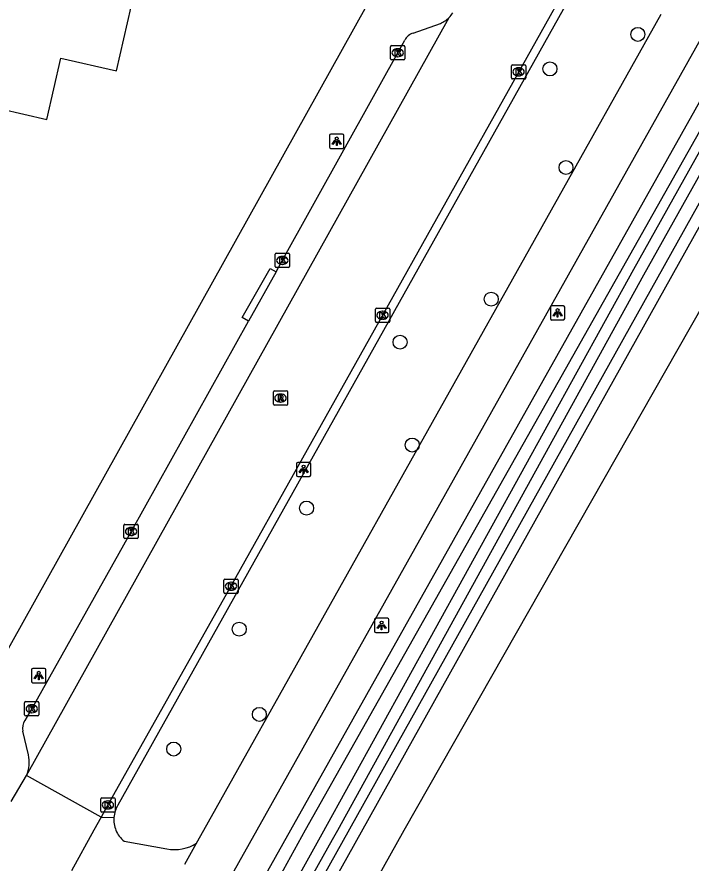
# Model space of a CAD drawing. Extents: x 162186 to 163152, y 385513 to 386513.
# Drawn here: x 162675.2 to 162722.4, y 385747.7 to 385806.9 of the extents above; entities that cross this region are included whole.
import ezdxf

# ---------------------------------------------------------------- set-up
doc = ezdxf.new("R2010")
doc.units = 0
for name, color, linetype in [('IMGEO_Boom', 7, 'Continuous'), ('IMGEO_Fietspad_gesloten', 7, 'Continuous'), ('IMGEO_Groenvoorziening', 7, 'Continuous'), ('IMGEO_Kolk', 7, 'Continuous'), ('IMGEO_Lichtpunt', 7, 'Continuous'), ('IMGEO_Loofbos', 7, 'Continuous'), ('IMGEO_Pand', 7, 'Continuous'), ('IMGEO_Rijbaan_lokaal_gesloten', 7, 'Continuous'), ('IMGEO_Rijbaan_lokaal_open', 7, 'Continuous'), ('IMGEO_Rioolput', 7, 'Continuous'), ('IMGEO_Voetpad_open', 7, 'Continuous'), ('IMGEO_Waterloop', 7, 'Continuous')]:
    doc.layers.add(name, color=color, linetype=linetype)

msp = doc.modelspace()

# ---------------------------------------------------------------- linework, layer by layer
at = {"layer": 'IMGEO_Boom'}
for centre in [(162718.648, 385805.715), (162712.501, 385803.297), (162713.622, 385796.394), (162708.389, 385787.176), (162702.002, 385784.165), (162702.856, 385776.967), (162695.458, 385772.554), (162690.743, 385764.075), (162692.151, 385758.111), (162686.155, 385755.685)]:
    msp.add_circle(centre, 0.489, dxfattribs=at)
at = {"layer": 'IMGEO_Fietspad_gesloten'}
for points in [[(162733.132, 385823.472), (162726.034, 385810.768), (162725.375, 385809.554), (162691.968, 385750), (162684.477, 385736.647), (162652.076, 385678.685), (162641.636, 385659.876), (162632.589, 385644.09), (162613.49, 385611.502)], [(162687.761, 385749.103), (162688.264, 385750), (162720.29, 385807.118)], [(162686.927, 385747.631), (162687.761, 385749.103)]]:
    msp.add_lwpolyline(points, dxfattribs=at)
at = {"layer": 'IMGEO_Groenvoorziening'}
for points in [[(162743.429, 385835.083), (162741.699, 385832.087), (162695.356, 385750), (162652.47, 385672.07), (162651.637, 385670.657)], [(162744.496, 385832.294), (162744.626, 385831.766), (162744.683, 385831.155), (162655.535, 385671.607)], [(162653.392, 385672.115), (162696.56, 385749.746), (162718.362, 385789.284), (162742.165, 385831.825), (162742.338, 385832.133)]]:
    msp.add_lwpolyline(points, dxfattribs=at)
at = {"layer": 'IMGEO_Kolk'}
for p, q in [((162701.414, 385804.926), (162702.266, 385804.926)), ((162701.339, 385804), (162701.339, 385804.852)), ((162701.827, 385804.706), (162701.852, 385804.706)), ((162702.34, 385804.852), (162702.34, 385804)), ((162702.266, 385803.926), (162701.414, 385803.926)), ((162701.85, 385804.146), (162701.825, 385804.146)), ((162709.801, 385802.666), (162709.801, 385803.518)), ((162709.876, 385803.592), (162710.728, 385803.592)), ((162710.289, 385803.372), (162710.314, 385803.372)), ((162710.802, 385803.518), (162710.802, 385802.666)), ((162710.728, 385802.592), (162709.876, 385802.592)), ((162710.312, 385802.812), (162710.287, 385802.812)), ((162693.26, 385789.466), (162693.26, 385790.318)), ((162693.335, 385790.392), (162694.187, 385790.392)), ((162693.748, 385790.172), (162693.773, 385790.172)), ((162694.261, 385790.318), (162694.261, 385789.466)), ((162693.771, 385789.612), (162693.746, 385789.612)), ((162694.187, 385789.392), (162693.335, 385789.392)), ((162700.276, 385785.628), (162700.276, 385786.48)), ((162700.351, 385786.554), (162701.203, 385786.554)), ((162700.764, 385786.334), (162700.789, 385786.334)), ((162701.277, 385786.48), (162701.277, 385785.628)), ((162701.203, 385785.554), (162700.351, 385785.554)), ((162700.787, 385785.774), (162700.762, 385785.774)), ((162682.668, 385770.489), (162682.668, 385771.341)), ((162682.743, 385771.415), (162683.595, 385771.415)), ((162683.156, 385771.195), (162683.181, 385771.195)), ((162683.669, 385771.341), (162683.669, 385770.489)), ((162683.179, 385770.635), (162683.154, 385770.635)), ((162683.595, 385770.415), (162682.743, 385770.415)), ((162689.667, 385766.656), (162689.667, 385767.508)), ((162689.742, 385767.582), (162690.594, 385767.582)), ((162690.155, 385767.362), (162690.18, 385767.362)), ((162690.668, 385767.508), (162690.668, 385766.656)), ((162690.594, 385766.582), (162689.742, 385766.582)), ((162690.178, 385766.802), (162690.153, 385766.802)), ((162675.715, 385758.076), (162675.715, 385758.928)), ((162675.79, 385759.002), (162676.642, 385759.002)), ((162676.203, 385758.782), (162676.228, 385758.782)), ((162676.716, 385758.928), (162676.716, 385758.076)), ((162676.226, 385758.222), (162676.201, 385758.222)), ((162676.642, 385758.002), (162675.79, 385758.002)), ((162681.121, 385752.268), (162681.973, 385752.268)), ((162681.046, 385751.342), (162681.046, 385752.194)), ((162681.534, 385752.048), (162681.559, 385752.048)), ((162682.047, 385752.194), (162682.047, 385751.342)), ((162681.973, 385751.268), (162681.121, 385751.268)), ((162681.557, 385751.488), (162681.532, 385751.488))]:
    msp.add_line(p, q, dxfattribs=at)
for points in [[(162701.414, 385804.926), (162702.266, 385804.926)], [(162701.339, 385804), (162701.339, 385804.852)], [(162701.66, 385804.626), (162701.783, 385804.626), (162701.783, 385804.475), (162701.913, 385804.626), (162702.077, 385804.626), (162701.931, 385804.475), (162702.084, 385804.226), (162701.932, 385804.226), (162701.847, 385804.39), (162701.783, 385804.323), (162701.783, 385804.226), (162701.66, 385804.226), (162701.66, 385804.626)], [(162702.34, 385804.852), (162702.34, 385804)], [(162702.266, 385803.926), (162701.414, 385803.926)], [(162709.801, 385802.666), (162709.801, 385803.518)], [(162709.876, 385803.592), (162710.728, 385803.592)], [(162710.122, 385803.292), (162710.245, 385803.292), (162710.245, 385803.141), (162710.375, 385803.292), (162710.539, 385803.292), (162710.393, 385803.141), (162710.546, 385802.892), (162710.394, 385802.892), (162710.309, 385803.056), (162710.245, 385802.989), (162710.245, 385802.892), (162710.122, 385802.892), (162710.122, 385803.292)], [(162710.802, 385803.518), (162710.802, 385802.666)], [(162710.728, 385802.592), (162709.876, 385802.592)], [(162693.26, 385789.466), (162693.26, 385790.318)], [(162693.335, 385790.392), (162694.187, 385790.392)], [(162694.261, 385790.318), (162694.261, 385789.466)], [(162693.581, 385790.092), (162693.704, 385790.092), (162693.704, 385789.941), (162693.834, 385790.092), (162693.998, 385790.092), (162693.852, 385789.941), (162694.005, 385789.692), (162693.853, 385789.692), (162693.768, 385789.856), (162693.704, 385789.789), (162693.704, 385789.692), (162693.581, 385789.692), (162693.581, 385790.092)], [(162694.187, 385789.392), (162693.335, 385789.392)], [(162700.276, 385785.628), (162700.276, 385786.48)], [(162700.351, 385786.554), (162701.203, 385786.554)], [(162700.597, 385786.254), (162700.72, 385786.254), (162700.72, 385786.103), (162700.85, 385786.254), (162701.014, 385786.254), (162700.868, 385786.103), (162701.021, 385785.854), (162700.869, 385785.854), (162700.784, 385786.018), (162700.72, 385785.951), (162700.72, 385785.854), (162700.597, 385785.854), (162700.597, 385786.254)], [(162701.277, 385786.48), (162701.277, 385785.628)], [(162701.203, 385785.554), (162700.351, 385785.554)], [(162682.668, 385770.489), (162682.668, 385771.341)], [(162682.743, 385771.415), (162683.595, 385771.415)], [(162683.669, 385771.341), (162683.669, 385770.489)], [(162682.989, 385771.115), (162683.112, 385771.115), (162683.112, 385770.964), (162683.242, 385771.115), (162683.406, 385771.115), (162683.26, 385770.964), (162683.413, 385770.715), (162683.261, 385770.715), (162683.176, 385770.879), (162683.112, 385770.812), (162683.112, 385770.715), (162682.989, 385770.715), (162682.989, 385771.115)], [(162683.595, 385770.415), (162682.743, 385770.415)], [(162689.667, 385766.656), (162689.667, 385767.508)], [(162689.742, 385767.582), (162690.594, 385767.582)], [(162689.988, 385767.282), (162690.111, 385767.282), (162690.111, 385767.131), (162690.241, 385767.282), (162690.405, 385767.282), (162690.259, 385767.131), (162690.412, 385766.882), (162690.26, 385766.882), (162690.175, 385767.046), (162690.111, 385766.979), (162690.111, 385766.882), (162689.988, 385766.882), (162689.988, 385767.282)], [(162690.668, 385767.508), (162690.668, 385766.656)], [(162690.594, 385766.582), (162689.742, 385766.582)], [(162675.715, 385758.076), (162675.715, 385758.928)], [(162675.79, 385759.002), (162676.642, 385759.002)], [(162676.716, 385758.928), (162676.716, 385758.076)], [(162676.036, 385758.702), (162676.159, 385758.702), (162676.159, 385758.551), (162676.289, 385758.702), (162676.453, 385758.702), (162676.307, 385758.551), (162676.46, 385758.302), (162676.308, 385758.302), (162676.223, 385758.466), (162676.159, 385758.399), (162676.159, 385758.302), (162676.036, 385758.302), (162676.036, 385758.702)], [(162676.642, 385758.002), (162675.79, 385758.002)], [(162681.121, 385752.268), (162681.973, 385752.268)], [(162681.046, 385751.342), (162681.046, 385752.194)], [(162681.367, 385751.968), (162681.49, 385751.968), (162681.49, 385751.817), (162681.62, 385751.968), (162681.784, 385751.968), (162681.638, 385751.817), (162681.791, 385751.568), (162681.639, 385751.568), (162681.554, 385751.732), (162681.49, 385751.665), (162681.49, 385751.568), (162681.367, 385751.568), (162681.367, 385751.968)], [(162682.047, 385752.194), (162682.047, 385751.342)], [(162681.973, 385751.268), (162681.121, 385751.268)]]:
    msp.add_lwpolyline(points, dxfattribs=at)
for centre, start, end in [((162701.416, 385804.85), 91.55205, 178.44795), ((162701.416, 385804.85), 91.55205, 178.44795), ((162702.264, 385804.85), 1.55205, 88.44795), ((162702.264, 385804.85), 1.55205, 88.44795), ((162701.416, 385804.002), 181.55205, 268.44795), ((162701.416, 385804.002), 181.55205, 268.44795), ((162702.264, 385804.002), 271.55205, 358.44795), ((162702.264, 385804.002), 271.55205, 358.44795), ((162709.878, 385803.516), 91.55205, 178.44795), ((162709.878, 385803.516), 91.55205, 178.44795), ((162710.726, 385803.516), 1.55205, 88.44795), ((162710.726, 385803.516), 1.55205, 88.44795), ((162709.878, 385802.668), 181.55205, 268.44795), ((162709.878, 385802.668), 181.55205, 268.44795), ((162710.726, 385802.668), 271.55205, 358.44795), ((162710.726, 385802.668), 271.55205, 358.44795), ((162693.337, 385790.316), 91.55205, 178.44795), ((162693.337, 385790.316), 91.55205, 178.44795), ((162694.185, 385790.316), 1.55205, 88.44795), ((162694.185, 385790.316), 1.55205, 88.44795), ((162693.337, 385789.468), 181.55205, 268.44795), ((162693.337, 385789.468), 181.55205, 268.44795), ((162694.185, 385789.468), 271.55205, 358.44795), ((162694.185, 385789.468), 271.55205, 358.44795), ((162700.353, 385786.478), 91.55205, 178.44795), ((162700.353, 385786.478), 91.55205, 178.44795), ((162701.201, 385786.478), 1.55205, 88.44795), ((162701.201, 385786.478), 1.55205, 88.44795), ((162700.353, 385785.63), 181.55205, 268.44795), ((162700.353, 385785.63), 181.55205, 268.44795), ((162701.201, 385785.63), 271.55205, 358.44795), ((162701.201, 385785.63), 271.55205, 358.44795), ((162682.745, 385771.339), 91.55205, 178.44795), ((162682.745, 385771.339), 91.55205, 178.44795), ((162683.593, 385771.339), 1.55205, 88.44795), ((162683.593, 385771.339), 1.55205, 88.44795), ((162682.745, 385770.491), 181.55205, 268.44795), ((162682.745, 385770.491), 181.55205, 268.44795), ((162683.593, 385770.491), 271.55205, 358.44795), ((162683.593, 385770.491), 271.55205, 358.44795), ((162689.744, 385767.506), 91.55205, 178.44795), ((162689.744, 385767.506), 91.55205, 178.44795), ((162690.592, 385767.506), 1.55205, 88.44795), ((162690.592, 385767.506), 1.55205, 88.44795), ((162689.744, 385766.658), 181.55205, 268.44795), ((162689.744, 385766.658), 181.55205, 268.44795), ((162690.592, 385766.658), 271.55205, 358.44795), ((162690.592, 385766.658), 271.55205, 358.44795), ((162675.792, 385758.926), 91.55205, 178.44795), ((162675.792, 385758.926), 91.55205, 178.44795), ((162676.64, 385758.926), 1.55205, 88.44795), ((162676.64, 385758.926), 1.55205, 88.44795), ((162675.792, 385758.078), 181.55205, 268.44795), ((162675.792, 385758.078), 181.55205, 268.44795), ((162676.64, 385758.078), 271.55205, 358.44795), ((162676.64, 385758.078), 271.55205, 358.44795), ((162681.123, 385752.192), 91.55205, 178.44795), ((162681.123, 385752.192), 91.55205, 178.44795), ((162681.971, 385752.192), 1.55205, 88.44795), ((162681.971, 385752.192), 1.55205, 88.44795), ((162681.123, 385751.344), 181.55205, 268.44795), ((162681.123, 385751.344), 181.55205, 268.44795), ((162681.971, 385751.344), 271.55205, 358.44795), ((162681.971, 385751.344), 271.55205, 358.44795)]:
    msp.add_arc(centre, 0.0765, start, end, dxfattribs=at)
for centre, major_axis, ratio, start_param, end_param in [((162701.826, 385804.426), (-0.387, 0.002), 0.722429, 4.712389, 7.853982), ((162701.851, 385804.426), (-0.39, 0.002), 0.717154, 1.570796, 4.712389), ((162710.288, 385803.092), (-0.387, 0.002), 0.722429, 4.712389, 7.853982), ((162710.313, 385803.092), (-0.39, 0.002), 0.717154, 1.570796, 4.712389), ((162693.747, 385789.892), (-0.387, 0.002), 0.722429, 4.712389, 7.853982), ((162693.772, 385789.892), (-0.39, 0.002), 0.717154, 1.570796, 4.712389), ((162700.763, 385786.054), (-0.387, 0.002), 0.722429, 4.712389, 7.853982), ((162700.788, 385786.054), (-0.39, 0.002), 0.717154, 1.570796, 4.712389), ((162683.155, 385770.915), (-0.387, 0.002), 0.722429, 4.712389, 7.853982), ((162683.18, 385770.915), (-0.39, 0.002), 0.717154, 1.570796, 4.712389), ((162690.154, 385767.082), (-0.387, 0.002), 0.722429, 4.712389, 7.853982), ((162690.179, 385767.082), (-0.39, 0.002), 0.717154, 1.570796, 4.712389), ((162676.202, 385758.502), (-0.387, 0.002), 0.722429, 4.712389, 7.853982), ((162676.227, 385758.502), (-0.39, 0.002), 0.717154, 1.570796, 4.712389), ((162681.533, 385751.768), (-0.387, 0.002), 0.722429, 4.712389, 7.853982), ((162681.558, 385751.768), (-0.39, 0.002), 0.717154, 1.570796, 4.712389)]:
    msp.add_ellipse(centre, major_axis=major_axis, ratio=ratio, start_param=start_param, end_param=end_param, dxfattribs=at)
at = {"layer": 'IMGEO_Lichtpunt'}
for p, q in [((162697.069, 385798.636), (162697.069, 385797.829)), ((162697.069, 385798.636), (162697.069, 385797.829)), ((162697.971, 385798.731), (162697.163, 385798.731)), ((162697.971, 385798.731), (162697.163, 385798.731)), ((162698.065, 385797.829), (162698.065, 385798.636)), ((162698.065, 385797.829), (162698.065, 385798.636)), ((162697.163, 385797.735), (162697.971, 385797.735)), ((162697.163, 385797.735), (162697.971, 385797.735)), ((162712.534, 385786.621), (162712.534, 385785.814)), ((162712.534, 385786.621), (162712.534, 385785.814)), ((162713.436, 385786.716), (162712.628, 385786.716)), ((162713.436, 385786.716), (162712.628, 385786.716)), ((162713.53, 385785.814), (162713.53, 385786.621)), ((162713.53, 385785.814), (162713.53, 385786.621)), ((162712.628, 385785.72), (162713.436, 385785.72)), ((162712.628, 385785.72), (162713.436, 385785.72)), ((162694.752, 385775.655), (162694.752, 385774.848)), ((162694.752, 385775.655), (162694.752, 385774.848)), ((162695.654, 385775.75), (162694.846, 385775.75)), ((162695.654, 385775.75), (162694.846, 385775.75)), ((162695.748, 385774.848), (162695.748, 385775.655)), ((162695.748, 385774.848), (162695.748, 385775.655)), ((162694.846, 385774.754), (162695.654, 385774.754)), ((162694.846, 385774.754), (162695.654, 385774.754)), ((162700.216, 385764.744), (162700.216, 385763.937)), ((162700.216, 385764.744), (162700.216, 385763.937)), ((162701.118, 385764.839), (162700.31, 385764.839)), ((162701.118, 385764.839), (162700.31, 385764.839)), ((162701.212, 385763.937), (162701.212, 385764.744)), ((162701.212, 385763.937), (162701.212, 385764.744)), ((162700.31, 385763.843), (162701.118, 385763.843)), ((162700.31, 385763.843), (162701.118, 385763.843)), ((162676.204, 385761.232), (162676.204, 385760.425)), ((162676.204, 385761.232), (162676.204, 385760.425)), ((162677.106, 385761.327), (162676.298, 385761.327)), ((162677.106, 385761.327), (162676.298, 385761.327)), ((162677.2, 385760.425), (162677.2, 385761.232)), ((162677.2, 385760.425), (162677.2, 385761.232)), ((162676.298, 385760.331), (162677.106, 385760.331)), ((162676.298, 385760.331), (162677.106, 385760.331))]:
    msp.add_line(p, q, dxfattribs=at)
for points in [[(162697.443, 385798.3), (162697.482, 385798.272), (162697.294, 385798.01), (162697.256, 385798.037), (162697.443, 385798.3)], [(162697.545, 385798.252), (162697.592, 385798.252), (162697.592, 385797.93), (162697.545, 385797.93), (162697.545, 385798.252)], [(162697.655, 385798.272), (162697.693, 385798.299), (162697.88, 385798.037), (162697.841, 385798.009), (162697.655, 385798.272)], [(162712.908, 385786.285), (162712.947, 385786.257), (162712.759, 385785.995), (162712.721, 385786.022), (162712.908, 385786.285)], [(162713.01, 385786.237), (162713.057, 385786.237), (162713.057, 385785.915), (162713.01, 385785.915), (162713.01, 385786.237)], [(162713.12, 385786.257), (162713.158, 385786.284), (162713.345, 385786.022), (162713.306, 385785.994), (162713.12, 385786.257)], [(162695.126, 385775.319), (162695.165, 385775.291), (162694.977, 385775.029), (162694.939, 385775.056), (162695.126, 385775.319)], [(162695.338, 385775.291), (162695.376, 385775.318), (162695.563, 385775.056), (162695.524, 385775.028), (162695.338, 385775.291)], [(162695.228, 385775.271), (162695.275, 385775.271), (162695.275, 385774.949), (162695.228, 385774.949), (162695.228, 385775.271)], [(162700.59, 385764.408), (162700.629, 385764.38), (162700.441, 385764.118), (162700.403, 385764.145), (162700.59, 385764.408)], [(162700.692, 385764.36), (162700.739, 385764.36), (162700.739, 385764.038), (162700.692, 385764.038), (162700.692, 385764.36)], [(162700.802, 385764.38), (162700.84, 385764.407), (162701.027, 385764.145), (162700.988, 385764.117), (162700.802, 385764.38)], [(162676.578, 385760.896), (162676.617, 385760.868), (162676.429, 385760.606), (162676.391, 385760.633), (162676.578, 385760.896)], [(162676.68, 385760.848), (162676.727, 385760.848), (162676.727, 385760.526), (162676.68, 385760.526), (162676.68, 385760.848)], [(162676.79, 385760.868), (162676.828, 385760.895), (162677.015, 385760.633), (162676.976, 385760.605), (162676.79, 385760.868)]]:
    msp.add_lwpolyline(points, dxfattribs=at)
for centre in [(162697.568, 385798.434), (162713.033, 385786.419), (162695.251, 385775.453), (162700.715, 385764.542), (162676.703, 385761.03)]:
    msp.add_circle(centre, 0.0994, dxfattribs=at)
for centre, start, end in [((162697.163, 385798.636), 90, 180), ((162697.163, 385798.636), 90, 180), ((162697.971, 385798.636), 0, 90), ((162697.971, 385798.636), 0, 90), ((162697.163, 385797.829), 180, 270), ((162697.163, 385797.829), 180, 270), ((162697.971, 385797.829), 270, 0), ((162697.971, 385797.829), 270, 360), ((162712.628, 385786.621), 90, 180), ((162712.628, 385786.621), 90, 180), ((162713.436, 385786.621), 0, 90), ((162713.436, 385786.621), 0, 90), ((162712.628, 385785.814), 180, 270), ((162712.628, 385785.814), 180, 270), ((162713.436, 385785.814), 270, 0), ((162713.436, 385785.814), 270, 360), ((162694.846, 385775.655), 90, 180), ((162694.846, 385775.655), 90, 180), ((162695.654, 385775.655), 0, 90), ((162695.654, 385775.655), 0, 90), ((162694.846, 385774.848), 180, 270), ((162694.846, 385774.848), 180, 270), ((162695.654, 385774.848), 270, 0), ((162695.654, 385774.848), 270, 360), ((162700.31, 385764.744), 90, 180), ((162700.31, 385764.744), 90, 180), ((162701.118, 385764.744), 0, 90), ((162701.118, 385764.744), 0, 90), ((162700.31, 385763.937), 180, 270), ((162700.31, 385763.937), 180, 270), ((162701.118, 385763.937), 270, 0), ((162701.118, 385763.937), 270, 360), ((162676.298, 385761.232), 90, 180), ((162676.298, 385761.232), 90, 180), ((162677.106, 385761.232), 0, 90), ((162677.106, 385761.232), 0, 90), ((162676.298, 385760.425), 180, 270), ((162676.298, 385760.425), 180, 270), ((162677.106, 385760.425), 270, 0), ((162677.106, 385760.425), 270, 360)]:
    msp.add_arc(centre, 0.0946, start, end, dxfattribs=at)
at = {"layer": 'IMGEO_Loofbos'}
msp.add_lwpolyline([(162657.095, 385669.128), (162682.868, 385715.254), (162702.282, 385750), (162750.356, 385834.429)], dxfattribs=at)
at = {"layer": 'IMGEO_Pand'}
msp.add_lwpolyline([(162669.346, 385801.566), (162672.407, 385800.872), (162677.283, 385799.767), (162678.253, 385804.048), (162682.154, 385803.164), (162683.43, 385808.79), (162673.252, 385811.097), (162673.851, 385813.741), (162664.099, 385815.951), (162663.116, 385811.049), (162662.641, 385808.677), (162670.523, 385806.759), (162669.346, 385801.566)], dxfattribs=at)
at = {"layer": 'IMGEO_Rijbaan_lokaal_gesloten'}
for points in [[(162715.299, 385812.035), (162715.234, 385811.915), (162690.163, 385767.076), (162681.524, 385751.73), (162681.077, 385750.922)], [(162675.852, 385753.826), (162705.447, 385806.904)]]:
    msp.add_lwpolyline(points, dxfattribs=at)
msp.add_arc((162704.208, 385808.109), 1.729, 315.79437, 328.9627, dxfattribs=at)
at = {"layer": 'IMGEO_Rijbaan_lokaal_open'}
for points in [[(162674.785, 385752.004), (162675.852, 385753.826)], [(162681.077, 385750.922), (162675.852, 385753.826)], [(162681.077, 385750.922), (162680.568, 385750), (162679.002, 385747.168)]]:
    msp.add_lwpolyline(points, dxfattribs=at)
at = {"layer": 'IMGEO_Rioolput'}
for p, q in [((162693.133, 385779.83), (162693.133, 385780.682)), ((162693.208, 385780.756), (162694.06, 385780.756)), ((162694.134, 385780.682), (162694.134, 385779.83)), ((162693.621, 385780.536), (162693.646, 385780.536)), ((162694.06, 385779.756), (162693.208, 385779.756)), ((162693.644, 385779.976), (162693.619, 385779.976))]:
    msp.add_line(p, q, dxfattribs=at)
for points in [[(162693.133, 385779.83), (162693.133, 385780.682)], [(162693.208, 385780.756), (162694.06, 385780.756)], [(162694.134, 385780.682), (162694.134, 385779.83)], [(162693.722, 385780.454), (162693.47, 385780.456), (162693.47, 385780.056)], [(162693.47, 385780.056), (162693.594, 385780.056), (162693.594, 385780.218), (162693.605, 385780.218)], [(162693.648, 385780.375), (162693.594, 385780.375), (162693.594, 385780.294)], [(162693.594, 385780.294), (162693.646, 385780.294)], [(162693.652, 385780.189), (162693.723, 385780.056), (162693.863, 385780.056), (162693.798, 385780.182)], [(162694.06, 385779.756), (162693.208, 385779.756)]]:
    msp.add_lwpolyline(points, dxfattribs=at)
for centre, radius, start, end in [((162693.21, 385780.68), 0.0765, 91.55205, 178.44795), ((162693.21, 385780.68), 0.0765, 91.55205, 178.44795), ((162694.058, 385780.68), 0.0765, 1.55205, 88.44795), ((162694.058, 385780.68), 0.0765, 1.55205, 88.44795), ((162693.604, 385780.165), 0.0533, 26.02933, 88.69889), ((162693.63, 385780.483), 0.19, 274.7715, 282.96867), ((162693.654, 385780.279), 0.0964, 77.00612, 93.18647), ((162693.668, 385780.336), 0.0378, 276.66336, 79.67722), ((162693.721, 385780.344), 0.109, 350.36119, 89.41601), ((162693.719, 385780.344), 0.112, 277.58423, 350.98172), ((162693.703, 385780.129), 0.108, 29.51342, 73.79051), ((162693.21, 385779.832), 0.0765, 181.55205, 268.44795), ((162693.21, 385779.832), 0.0765, 181.55205, 268.44795), ((162694.058, 385779.832), 0.0765, 271.55205, 358.44795), ((162694.058, 385779.832), 0.0765, 271.55205, 358.44795)]:
    msp.add_arc(centre, radius, start, end, dxfattribs=at)
for centre, major_axis, ratio, start_param, end_param in [((162693.62, 385780.256), (-0.387, 0.002), 0.722429, 4.712389, 7.853982), ((162693.645, 385780.256), (-0.39, 0.002), 0.717154, 1.570796, 4.712389)]:
    msp.add_ellipse(centre, major_axis=major_axis, ratio=ratio, start_param=start_param, end_param=end_param, dxfattribs=at)
at = {"layer": 'IMGEO_Voetpad_open'}
for points in [[(162734.924, 385822.471), (162727.752, 385809.638), (162727.001, 385808.212), (162694.333, 385750), (162686.289, 385735.666), (162653.901, 385677.7), (162650.218, 385671.055)], [(162669.795, 385754.178), (162700.467, 385809.183)], [(162714.199, 385808.857), (162682.244, 385751.764)], [(162702.925, 385805.803), (162704.826, 385806.479)], [(162693.34, 385789.083), (162693.684, 385789.752), (162702.332, 385805.315)], [(162691.395, 385785.638), (162690.96, 385785.883), (162692.905, 385789.328), (162693.34, 385789.083)], [(162693.34, 385789.083), (162691.395, 385785.638)], [(162675.743, 385757.687), (162676.074, 385758.245), (162683.189, 385770.947), (162691.395, 385785.638)], [(162675.983, 385755.288), (162675.596, 385756.931)], [(162681.077, 385750.922), (162681.967, 385750.898)], [(162682.68, 385749.226), (162685.665, 385748.697)]]:
    msp.add_lwpolyline(points, dxfattribs=at)
for centre, radius, start, end in [((162704.136, 385808.153), 1.81, 292.39235, 316.38157), ((162703.206, 385804.857), 0.987, 106.54968, 152.35459), ((162676.484, 385757.151), 0.915, 144.09611, 193.89681), ((162673.723, 385754.754), 2.323, 336.45873, 13.30084), ((162683.938, 385750.745), 1.977, 148.96962, 175.55544), ((162683.916, 385750.746), 1.954, 175.53642, 202.43505), ((162683.911, 385750.732), 1.945, 202.10001, 230.73432), ((162686.214, 385751.476), 2.832, 258.82101, 303.10411)]:
    msp.add_arc(centre, radius, start, end, dxfattribs=at)
at = {"layer": 'IMGEO_Waterloop'}
for points in [[(162653.963, 385672.073), (162697.276, 385749.351), (162697.64, 385750), (162719.077, 385788.887), (162742.879, 385831.425), (162743.147, 385831.906)], [(162743.969, 385831.554), (162654.821, 385672.006), (162654.522, 385671.574)]]:
    msp.add_lwpolyline(points, dxfattribs=at)

doc.saveas('drawing.dxf')
